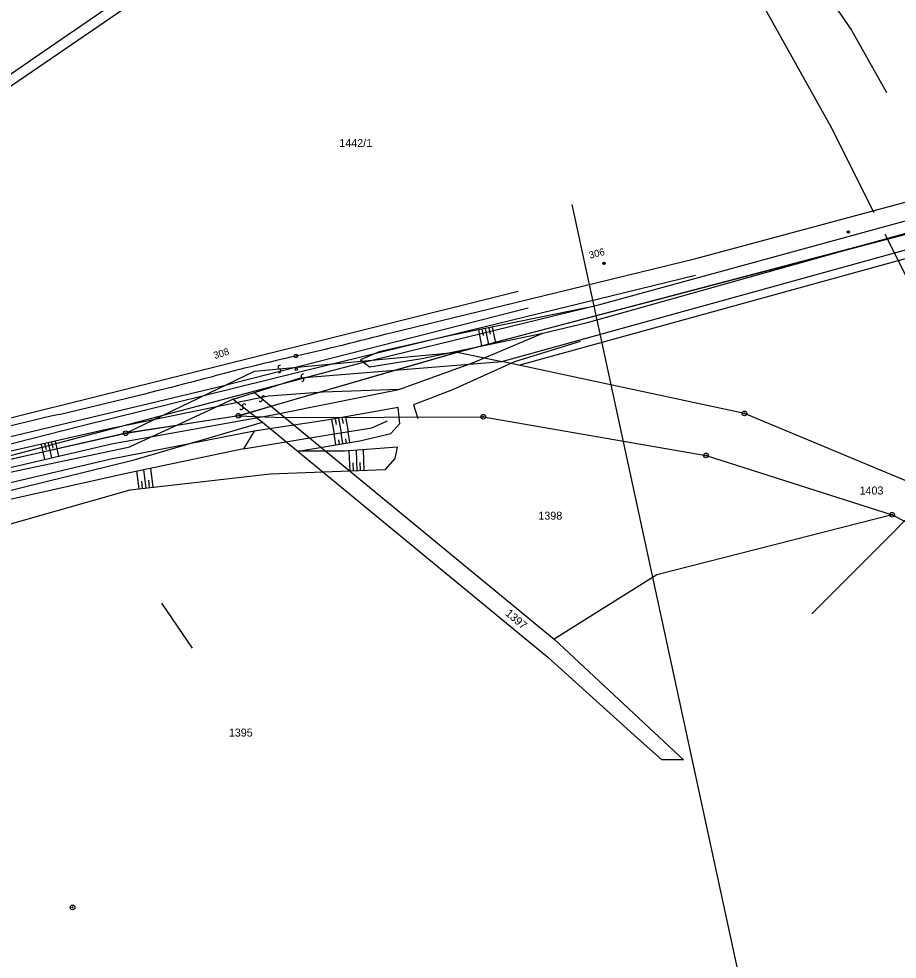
# Model space of a CAD drawing. Extents: x -469926 to -462499, y -1098642 to -1092733.
# Drawn here: x -466191.4 to -466005, y -1096160.3 to -1095960.6 of the extents above; entities that cross this region are included whole.
import ezdxf

# ---------------------------------------------------------------- set-up
doc = ezdxf.new("R2010")
doc.units = 0
for name, color, linetype in [('Vrstva 1', 7, 'Continuous'), ('Vrstva 10', 7, 'Continuous'), ('Vrstva 11', 7, 'Continuous'), ('Vrstva 13', 7, 'Continuous'), ('Vrstva 14', 7, 'Continuous'), ('Vrstva 20', 7, 'Continuous'), ('Vrstva 24', 7, 'Continuous'), ('Vrstva 4', 7, 'Continuous'), ('Vrstva 44', 7, 'Continuous'), ('Vrstva 48', 7, 'Continuous'), ('Vrstva 50', 7, 'Continuous'), ('Vrstva 51', 7, 'Continuous'), ('Vrstva 6', 7, 'Continuous'), ('Vrstva 62', 7, 'Continuous')]:
    doc.layers.add(name, color=color, linetype=linetype)

msp = doc.modelspace()

# ---------------------------------------------------------------- linework, layer by layer
at = {"layer": 'Vrstva 1'}
for p, q in [((-466047.72, -1096011.52), (-465999.83, -1095998.64)), ((-466047.72, -1096011.52), (-465999.83, -1095998.64)), ((-466098.35, -1096031.42), (-465989.82, -1096002.87)), ((-466098.35, -1096031.42), (-465989.82, -1096002.87)), ((-466088.9, -1096033.43), (-465988.6, -1096005.66)), ((-466088.9, -1096033.43), (-465988.6, -1096005.66)), ((-466085.29, -1096034.21), (-465987.88, -1096007.32)), ((-466085.29, -1096034.21), (-465987.88, -1096007.32)), ((-466111.57, -1096035.26), (-466098.35, -1096031.42)), ((-466111.57, -1096035.26), (-466098.35, -1096031.42)), ((-466111.57, -1096035.26), (-466098.35, -1096031.42)), ((-466098.35, -1096031.42), (-466088.9, -1096033.43)), ((-466098.35, -1096031.42), (-466088.9, -1096033.43)), ((-466098.35, -1096031.42), (-466088.9, -1096033.43)), ((-466085.29, -1096034.21), (-466088.9, -1096033.43)), ((-466085.29, -1096034.21), (-466088.9, -1096033.43)), ((-466085.29, -1096034.21), (-466088.9, -1096033.43)), ((-466037.39, -1096044.43), (-466085.29, -1096034.21)), ((-466037.39, -1096044.43), (-466085.29, -1096034.21)), ((-466137.81, -1096042.9), (-466111.57, -1096035.26)), ((-466137.81, -1096042.9), (-466111.57, -1096035.26)), ((-466137.81, -1096042.9), (-466111.57, -1096035.26)), ((-466144.77, -1096044.92), (-466142.3, -1096044.2)), ((-466144.77, -1096044.92), (-466142.3, -1096044.2)), ((-466144.77, -1096044.92), (-466142.3, -1096044.2)), ((-466142.3, -1096044.2), (-466137.81, -1096042.9)), ((-466142.3, -1096044.2), (-466137.81, -1096042.9)), ((-466142.3, -1096044.2), (-466137.81, -1096042.9)), ((-465973.15, -1096071.27), (-466037.39, -1096044.43)), ((-465973.15, -1096071.27), (-466037.39, -1096044.43)), ((-466166.9, -1096054.29), (-466139.64, -1096046.26)), ((-466166.9, -1096054.29), (-466139.64, -1096046.26)), ((-466144.77, -1096044.92), (-466157.89, -1096046.96)), ((-466144.77, -1096044.92), (-466157.89, -1096046.96)), ((-466144.77, -1096044.92), (-466141.2, -1096045.05)), ((-466144.77, -1096044.92), (-466141.2, -1096045.05)), ((-466144.77, -1096044.92), (-466141.2, -1096045.05)), ((-466141.2, -1096045.05), (-466139.64, -1096046.26)), ((-466141.2, -1096045.05), (-466134.91, -1096045.29)), ((-466141.2, -1096045.05), (-466139.64, -1096046.26)), ((-466141.2, -1096045.05), (-466134.91, -1096045.29)), ((-466141.2, -1096045.05), (-466139.64, -1096046.26)), ((-466141.2, -1096045.05), (-466134.91, -1096045.29)), ((-466139.64, -1096046.26), (-466079.1, -1096096.15)), ((-466139.64, -1096046.26), (-466079.1, -1096096.15)), ((-466134.91, -1096045.29), (-466092.81, -1096045.14)), ((-466134.91, -1096045.29), (-466092.81, -1096045.14)), ((-466134.91, -1096045.29), (-466092.81, -1096045.14)), ((-466134.91, -1096045.29), (-466077.79, -1096092.37)), ((-466134.91, -1096045.29), (-466077.79, -1096092.37)), ((-466092.81, -1096045.14), (-466045.54, -1096053.33)), ((-466092.81, -1096045.14), (-466045.54, -1096053.33)), ((-466168.69, -1096048.64), (-466215.28, -1096059.22)), ((-466157.89, -1096046.96), (-466168.69, -1096048.64)), ((-466157.89, -1096046.96), (-466168.69, -1096048.64)), ((-466157.89, -1096046.96), (-466167.78, -1096051.52)), ((-466157.89, -1096046.96), (-466167.78, -1096051.52)), ((-466214.57, -1096061.44), (-466167.78, -1096051.52)), ((-466213.24, -1096065.64), (-466166.9, -1096054.29)), ((-466045.54, -1096053.33), (-466006.06, -1096065.95)), ((-466045.54, -1096053.33), (-466006.06, -1096065.95)), ((-466006.06, -1096065.95), (-466055.99, -1096078.66)), ((-466006.06, -1096065.95), (-466055.99, -1096078.66)), ((-466006.06, -1096065.95), (-465973.77, -1096082.63)), ((-466055.99, -1096078.66), (-466077.79, -1096092.37)), ((-466055.99, -1096078.66), (-466077.79, -1096092.37)), ((-466154.48, -1096094.28), (-466161.04, -1096084.73)), ((-466077.79, -1096092.37), (-466050.31, -1096117.94)), ((-466077.79, -1096092.37), (-466050.31, -1096117.94)), ((-466079.1, -1096096.15), (-466060.06, -1096113.35)), ((-466079.1, -1096096.15), (-466060.06, -1096113.35)), ((-466054.94, -1096117.97), (-466060.06, -1096113.35)), ((-466054.94, -1096117.97), (-466060.06, -1096113.35)), ((-466050.31, -1096117.94), (-466054.94, -1096117.97)), ((-466050.31, -1096117.94), (-466054.94, -1096117.97))]:
    msp.add_line(p, q, dxfattribs=at)
for points in [[(-466200.77, -1095977.65), (-466186.05, -1095967.51), (-466178.22, -1095962.11), (-466097.13, -1095906.36)], [(-466112.4, -1096027.29), (-466083.06, -1096020.15), (-466047.72, -1096011.52)]]:
    msp.add_lwpolyline(points, dxfattribs=at)
for centre, radius, start, end in [((-466292.74, -1095334.76), 715.62, 282.93126, 284.59577), ((-466002.41, -1096599.24), 581.76, 102.93126, 104.694), ((-466456.46, -1094867.76), 1208.26, 283.08937, 284.694), ((-465953.88, -1097029.27), 1010.91, 103.08937, 106.33978)]:
    msp.add_arc(centre, radius, start, end, dxfattribs=at)
at = {"layer": 'Vrstva 10'}
for points in [[(-466054.95, -1095922.12), (-466052.29, -1095923.68), (-466040.66, -1095932.2), (-466031.32, -1095941.1), (-466022.65, -1095951.39), (-466014.65, -1095963.06), (-466007.33, -1095976.12), (-466007.22, -1095976.32)], [(-466009.84, -1096001.82), (-466019.13, -1095983.37), (-466033.02, -1095958.51), (-466039.12, -1095949.39), (-466048.95, -1095944.28)], [(-466000, -1096005.55), (-466098.34, -1096031.49), (-466144.77, -1096044.92), (-466168.69, -1096048.68), (-466215.3, -1096059.17), (-466266.71, -1096076.01), (-466302.87, -1096101.62), (-466353.4, -1096142.82), (-466404.87, -1096192.96), (-466470.35, -1096252.52), (-466566.28, -1096309.44), (-466650.69, -1096362.8), (-466671.58, -1096348.49), (-466672.78, -1096349.74), (-466675.63, -1096352.9), (-466657.4, -1096366.97), (-466646.9, -1096375.84), (-466617.9, -1096393.84), (-466851.72, -1096546), (-466853.56, -1096558.72)], [(-466023.12, -1096086.94), (-465985.79, -1096049.61), (-466007.51, -1096006.47)]]:
    msp.add_lwpolyline(points, dxfattribs=at)
at = {"layer": 'Vrstva 11'}
for p, q in [((-466015.57, -1096006.02), (-466015.25, -1096005.69)), ((-466015.44, -1096006.15), (-466015.11, -1096005.82)), ((-466067.42, -1096012.66), (-466067.09, -1096012.33)), ((-466067.29, -1096012.79), (-466066.96, -1096012.46))]:
    msp.add_line(p, q, dxfattribs=at)
for centre in [(-466015.34, -1096005.92), (-466067.19, -1096012.56)]:
    msp.add_circle(centre, 0.25, dxfattribs=at)
at = {"layer": 'Vrstva 13'}
for p, q in [((-466068.05, -1096021.28), (-466000, -1096002.64)), ((-466068.05, -1096021.28), (-466000, -1096002.64)), ((-466070.66, -1096025.09), (-466000, -1096005.23)), ((-466070.66, -1096025.09), (-466000, -1096005.23))]:
    msp.add_line(p, q, dxfattribs=at)
for points in [[(-466357.23, -1096137.17), (-466350.35, -1096138.32), (-466346.93, -1096139.52), (-466330.13, -1096125.52), (-466306.8, -1096105.99), (-466282.65, -1096088.21), (-466266.36, -1096078.52), (-466248.78, -1096070.7), (-466230.39, -1096064.91), (-466204.46, -1096058.52), (-466171.68, -1096050.87), (-466137.48, -1096044.7), (-466110.75, -1096039.33), (-466094.9, -1096033.58), (-466080.14, -1096027.37), (-466070.66, -1096025.09)], [(-466072.23, -1096029.13), (-466086.15, -1096033.5), (-466099.33, -1096039.44), (-466107.63, -1096042.63), (-466106.72, -1096045.52)], [(-466072.23, -1096029.13), (-466086.15, -1096033.5), (-466099.33, -1096039.44), (-466107.63, -1096042.63), (-466106.72, -1096045.52)], [(-466072.23, -1096029.13), (-466086.15, -1096033.5), (-466099.33, -1096039.44), (-466107.63, -1096042.63), (-466106.72, -1096045.52)], [(-466110.51, -1096046.58), (-466110.88, -1096043.16), (-466126.01, -1096045.87), (-466141.4, -1096048.19), (-466172.1, -1096054.23), (-466203.41, -1096061.58), (-466230.32, -1096068.43), (-466248.86, -1096074.01), (-466264.54, -1096080.58), (-466280.54, -1096091.38), (-466302.47, -1096107.15), (-466315.4, -1096118.41), (-466322.62, -1096128.83), (-466330.05, -1096138.85), (-466339.06, -1096150.43), (-466344.7, -1096163.74), (-466349.35, -1096176.2), (-466348.79, -1096185.02), (-466350.86, -1096197.75), (-466354.39, -1096210.99), (-466359.26, -1096222.62), (-466363.52, -1096229.34)]]:
    msp.add_lwpolyline(points, dxfattribs=at)
at = {"layer": 'Vrstva 14'}
msp.add_line((-466074.05, -1096000.07), (-465977.23, -1096447.03), dxfattribs=at)
msp.add_circle((-466132.5, -1096035.06), 0.25, dxfattribs=at)
msp.add_circle((-466132.5, -1096035.06), 0.25, dxfattribs=at)
msp.add_circle((-466132.5, -1096035.06), 0.25, dxfattribs=at)
at = {"layer": 'Vrstva 20'}
msp.add_lwpolyline([(-466383.44, -1096171.79), (-466302.16, -1096099.26), (-466267.96, -1096077.46), (-466212.44, -1096058.42), (-466118.72, -1096033.68), (-466068.05, -1096021.28)], dxfattribs=at)
at = {"layer": 'Vrstva 24'}
for centre, radius in [((-466144.77, -1096044.92), 0.5), ((-466144.77, -1096044.92), 0.5), ((-466144.77, -1096044.92), 0.5), ((-466092.81, -1096045.14), 0.5), ((-466092.81, -1096045.14), 0.5), ((-466092.81, -1096045.14), 0.5), ((-466037.39, -1096044.43), 0.5), ((-466037.39, -1096044.43), 0.5), ((-466037.39, -1096044.43), 0.1), ((-466037.39, -1096044.43), 0.1), ((-466144.77, -1096044.92), 0.1), ((-466144.77, -1096044.92), 0.1), ((-466144.77, -1096044.92), 0.1), ((-466092.81, -1096045.14), 0.1), ((-466092.81, -1096045.14), 0.1), ((-466092.81, -1096045.14), 0.1), ((-466168.69, -1096048.64), 0.5), ((-466168.69, -1096048.64), 0.5), ((-466168.69, -1096048.64), 0.1), ((-466168.69, -1096048.64), 0.1), ((-466045.54, -1096053.33), 0.5), ((-466045.54, -1096053.33), 0.5), ((-466045.54, -1096053.33), 0.1), ((-466045.54, -1096053.33), 0.1), ((-466006.06, -1096065.95), 0.5), ((-466006.06, -1096065.95), 0.5), ((-466006.06, -1096065.95), 0.1), ((-466006.06, -1096065.95), 0.1), ((-466179.96, -1096149.31), 0.5), ((-466179.96, -1096149.31), 0.1)]:
    msp.add_circle(centre, radius, dxfattribs=at)
at = {"layer": 'Vrstva 4'}
for p, q in [((-466141.38, -1096035.48), (-466098.35, -1096031.42)), ((-466141.38, -1096035.48), (-466098.35, -1096031.42)), ((-466141.38, -1096035.48), (-466098.35, -1096031.42)), ((-466111.57, -1096035.26), (-466088.9, -1096033.43)), ((-466111.57, -1096035.26), (-466088.9, -1096033.43)), ((-466111.57, -1096035.26), (-466088.9, -1096033.43)), ((-466168.69, -1096048.64), (-466141.38, -1096035.48)), ((-466168.69, -1096048.64), (-466141.38, -1096035.48)), ((-466131.57, -1096036.88), (-466111.57, -1096035.26)), ((-466131.57, -1096036.88), (-466111.57, -1096035.26)), ((-466131.57, -1096036.88), (-466111.57, -1096035.26)), ((-466141.35, -1096039.98), (-466131.57, -1096036.88)), ((-466141.35, -1096039.98), (-466131.57, -1096036.88)), ((-466141.35, -1096039.98), (-466131.57, -1096036.88)), ((-466145.88, -1096041.42), (-466141.35, -1096039.98)), ((-466145.88, -1096041.42), (-466141.35, -1096039.98)), ((-466145.88, -1096041.42), (-466141.35, -1096039.98)), ((-466141.35, -1096039.98), (-466137.81, -1096042.9)), ((-466141.35, -1096039.98), (-466137.81, -1096042.9)), ((-466141.35, -1096039.98), (-466137.81, -1096042.9)), ((-466145.88, -1096041.42), (-466157.89, -1096046.96)), ((-466145.88, -1096041.42), (-466157.89, -1096046.96)), ((-466145.88, -1096041.42), (-466142.3, -1096044.2)), ((-466145.88, -1096041.42), (-466142.3, -1096044.2)), ((-466145.88, -1096041.42), (-466142.3, -1096044.2)), ((-466142.3, -1096044.2), (-466141.2, -1096045.05)), ((-466142.3, -1096044.2), (-466141.2, -1096045.05)), ((-466142.3, -1096044.2), (-466141.2, -1096045.05)), ((-466137.81, -1096042.9), (-466134.91, -1096045.29)), ((-466137.81, -1096042.9), (-466134.91, -1096045.29)), ((-466137.81, -1096042.9), (-466134.91, -1096045.29))]:
    msp.add_line(p, q, dxfattribs=at)
at = {"layer": 'Vrstva 44'}
for p, q in [((-466047.74, -1096015.12), (-466131.81, -1096035.65)), ((-466047.74, -1096015.12), (-466131.81, -1096035.65)), ((-466047.74, -1096015.12), (-466131.81, -1096035.65)), ((-466131.81, -1096035.65), (-466178.12, -1096047.13)), ((-466131.81, -1096035.65), (-466178.12, -1096047.13)), ((-466178.12, -1096047.13), (-466229.64, -1096060.34))]:
    msp.add_line(p, q, dxfattribs=at)
at = {"layer": 'Vrstva 48'}
for points in [[(-466093.85, -1096026.67), (-466093.15, -1096030.1)], [(-466093.85, -1096026.67), (-466093.15, -1096030.1)], [(-466093.85, -1096026.67), (-466093.15, -1096030.1)], [(-466093.11, -1096026.52), (-466092.83, -1096027.89)], [(-466093.11, -1096026.52), (-466092.83, -1096027.89)], [(-466093.11, -1096026.52), (-466092.83, -1096027.89)], [(-466092.38, -1096026.37), (-466091.68, -1096029.79)], [(-466092.38, -1096026.37), (-466091.68, -1096029.79)], [(-466092.38, -1096026.37), (-466091.68, -1096029.79)], [(-466091.64, -1096026.22), (-466091.36, -1096027.59)], [(-466091.64, -1096026.22), (-466091.36, -1096027.59)], [(-466091.64, -1096026.22), (-466091.36, -1096027.59)], [(-466090.91, -1096026.07), (-466090.21, -1096029.49)], [(-466090.91, -1096026.07), (-466090.21, -1096029.49)], [(-466090.91, -1096026.07), (-466090.21, -1096029.49)], [(-466125.01, -1096045.69), (-466124.45, -1096048.78)], [(-466125.01, -1096045.69), (-466124.45, -1096048.78)], [(-466125.01, -1096045.69), (-466124.45, -1096048.78)], [(-466124.27, -1096045.56), (-466124.05, -1096046.8)], [(-466124.27, -1096045.56), (-466124.05, -1096046.8)], [(-466124.27, -1096045.56), (-466124.05, -1096046.8)], [(-466123.53, -1096045.43), (-466122.97, -1096048.55)], [(-466123.53, -1096045.43), (-466122.97, -1096048.55)], [(-466123.53, -1096045.43), (-466122.97, -1096048.55)], [(-466122.79, -1096045.29), (-466122.57, -1096046.55)], [(-466122.79, -1096045.29), (-466122.57, -1096046.55)], [(-466122.79, -1096045.29), (-466122.57, -1096046.55)], [(-466122.05, -1096045.16), (-466121.49, -1096048.31)], [(-466122.05, -1096045.16), (-466121.49, -1096048.31)], [(-466122.05, -1096045.16), (-466121.49, -1096048.31)], [(-466124.07, -1096051.09), (-466124.45, -1096048.78)], [(-466124.07, -1096051.09), (-466124.45, -1096048.78)], [(-466124.07, -1096051.09), (-466124.45, -1096048.78)], [(-466122.59, -1096050.84), (-466122.97, -1096048.55)], [(-466122.59, -1096050.84), (-466122.97, -1096048.55)], [(-466122.59, -1096050.84), (-466122.97, -1096048.55)], [(-466121.11, -1096050.59), (-466121.49, -1096048.31)], [(-466121.11, -1096050.59), (-466121.49, -1096048.31)], [(-466121.11, -1096050.59), (-466121.49, -1096048.31)], [(-466185.15, -1096050.66), (-466184.43, -1096053.84)], [(-466185.15, -1096050.66), (-466184.43, -1096053.84)], [(-466184.42, -1096050.5), (-466184.13, -1096051.77)], [(-466184.42, -1096050.5), (-466184.13, -1096051.77)], [(-466183.68, -1096050.33), (-466182.97, -1096053.5)], [(-466183.68, -1096050.33), (-466182.97, -1096053.5)], [(-466123.33, -1096050.97), (-466123.48, -1096050.04)], [(-466123.33, -1096050.97), (-466123.48, -1096050.04)], [(-466123.33, -1096050.97), (-466123.48, -1096050.04)], [(-466121.85, -1096050.72), (-466122, -1096049.8)], [(-466121.85, -1096050.72), (-466122, -1096049.8)], [(-466121.85, -1096050.72), (-466122, -1096049.8)], [(-466186.61, -1096050.99), (-466185.89, -1096054.18)], [(-466186.61, -1096050.99), (-466185.89, -1096054.18)], [(-466185.88, -1096050.83), (-466185.59, -1096052.1)], [(-466185.88, -1096050.83), (-466185.59, -1096052.1)], [(-466121.08, -1096056.62), (-466121.23, -1096052.39)], [(-466121.08, -1096056.62), (-466121.23, -1096052.39)], [(-466121.08, -1096056.62), (-466121.23, -1096052.39)], [(-466119.58, -1096056.56), (-466119.74, -1096052.27)], [(-466119.58, -1096056.56), (-466119.74, -1096052.27)], [(-466119.58, -1096056.56), (-466119.74, -1096052.27)], [(-466118.09, -1096056.51), (-466118.24, -1096052.16)], [(-466118.09, -1096056.51), (-466118.24, -1096052.16)], [(-466118.09, -1096056.51), (-466118.24, -1096052.16)], [(-466165.85, -1096060.46), (-466166.29, -1096056.68)], [(-466165.85, -1096060.46), (-466166.29, -1096056.68)], [(-466164.36, -1096060.28), (-466164.81, -1096056.37)], [(-466164.36, -1096060.28), (-466164.81, -1096056.37)], [(-466162.87, -1096060.11), (-466163.34, -1096056.06)], [(-466162.87, -1096060.11), (-466163.34, -1096056.06)], [(-466120.33, -1096056.59), (-466120.4, -1096054.89)], [(-466120.33, -1096056.59), (-466120.4, -1096054.89)], [(-466120.33, -1096056.59), (-466120.4, -1096054.89)], [(-466118.83, -1096056.54), (-466118.9, -1096054.81)], [(-466118.83, -1096056.54), (-466118.9, -1096054.81)], [(-466118.83, -1096056.54), (-466118.9, -1096054.81)], [(-466163.62, -1096060.2), (-466163.8, -1096058.6)], [(-466163.62, -1096060.2), (-466163.8, -1096058.6)], [(-466165.11, -1096060.37), (-466165.28, -1096058.83)], [(-466165.11, -1096060.37), (-466165.28, -1096058.83)]]:
    msp.add_lwpolyline(points, dxfattribs=at)
at = {"layer": 'Vrstva 51'}
for centre, radius, start, end in [((-466135.98, -1096034.61), 0.376, 71.7204, 258.0315), ((-466135.98, -1096034.61), 0.376, 71.7204, 258.0315), ((-466135.98, -1096034.61), 0.376, 71.7204, 258.0315), ((-466136.13, -1096035.35), 0.377, 251.0443, 78.7075), ((-466136.13, -1096035.35), 0.377, 251.0443, 78.7075), ((-466136.13, -1096035.35), 0.377, 251.0443, 78.7075), ((-466131.07, -1096036.48), 0.376, 71.7204, 258.0315), ((-466131.07, -1096036.48), 0.376, 71.7204, 258.0315), ((-466131.07, -1096036.48), 0.376, 71.7204, 258.0315), ((-466131.22, -1096037.21), 0.377, 251.0443, 78.7075), ((-466131.22, -1096037.21), 0.377, 251.0443, 78.7075), ((-466131.22, -1096037.21), 0.377, 251.0443, 78.7075), ((-466139.46, -1096041.06), 0.376, 31.1904, 217.5015), ((-466139.46, -1096041.06), 0.376, 31.1904, 217.5015), ((-466139.46, -1096041.06), 0.376, 31.1904, 217.5015), ((-466143.53, -1096042.78), 0.376, 31.1904, 217.5015), ((-466143.53, -1096042.78), 0.376, 31.1904, 217.5015), ((-466143.53, -1096042.78), 0.376, 31.1904, 217.5015), ((-466140.05, -1096041.53), 0.377, 210.5143, 38.1775), ((-466140.05, -1096041.53), 0.377, 210.5143, 38.1775), ((-466140.05, -1096041.53), 0.377, 210.5143, 38.1775), ((-466144.13, -1096043.24), 0.377, 210.5143, 38.1775), ((-466144.13, -1096043.24), 0.377, 210.5143, 38.1775), ((-466144.13, -1096043.24), 0.377, 210.5143, 38.1775)]:
    msp.add_arc(centre, radius, start, end, dxfattribs=at)
at = {"layer": 'Vrstva 6'}
msp.add_lwpolyline([(-466112.4, -1096027.29), (-466083.06, -1096020.15), (-466047.72, -1096011.52)], dxfattribs=at)
msp.add_lwpolyline([(-466112.4, -1096027.29), (-466083.06, -1096020.15), (-466047.72, -1096011.52)], dxfattribs=at)
msp.add_circle((-466132.59, -1096032.24), 0.375, dxfattribs=at)
msp.add_circle((-466132.59, -1096032.24), 0.375, dxfattribs=at)
msp.add_circle((-466132.59, -1096032.24), 0.375, dxfattribs=at)
at = {"layer": 'Vrstva 62'}
for points in [[(-466615.6, -1096265.47), (-466583.43, -1096243.6), (-466541.63, -1096214.96), (-466495.34, -1096183.48), (-466451.83, -1096153.21), (-466395.24, -1096113.75), (-466338.99, -1096074.99), (-466284.5, -1096037.79), (-466252.35, -1096015.91), (-466228.8, -1095999.28), (-466166.33, -1095956.56), (-466074.59, -1095893.48)], [(-466509.25, -1096212.02), (-466487.27, -1096199.08), (-466439.95, -1096166.72), (-466384.14, -1096128.61), (-466344.28, -1096102.72), (-466305.41, -1096083.25), (-466259.46, -1096064.41), (-466218.65, -1096051.76), (-466149.48, -1096034.46), (-466085.43, -1096018.45)], [(-466590.9, -1096270.29), (-466576.97, -1096260.64), (-466531.3, -1096230.34), (-466507.38, -1096215.94), (-466486.81, -1096203.2), (-466439.03, -1096170.67), (-466383.31, -1096132.72), (-466343.43, -1096107.71), (-466321.75, -1096095.4), (-466303.48, -1096086.34), (-466257.38, -1096067.18), (-466215.98, -1096054.79), (-466148.96, -1096038.75), (-466083.26, -1096022.03)], [(-466070.93, -1096022), (-466099.67, -1096027.85), (-466114.91, -1096031.32), (-466118.86, -1096033.03), (-466116.96, -1096034.53), (-466105.84, -1096032.77), (-466080.14, -1096027.37), (-466070.66, -1096025.09)], [(-466070.93, -1096022), (-466099.67, -1096027.85), (-466114.91, -1096031.32), (-466118.86, -1096033.03), (-466116.96, -1096034.53), (-466105.84, -1096032.77), (-466080.14, -1096027.37), (-466070.66, -1096025.09)], [(-466070.93, -1096022), (-466099.67, -1096027.85), (-466114.91, -1096031.32), (-466118.86, -1096033.03), (-466116.96, -1096034.53), (-466105.84, -1096032.77), (-466080.14, -1096027.37), (-466070.66, -1096025.09)], [(-466316.6, -1096094.04), (-466313.53, -1096094.66), (-466310.64, -1096094.04), (-466302.6, -1096090.63), (-466288.56, -1096088.02), (-466279.51, -1096083.45), (-466266.36, -1096078.52), (-466248.78, -1096070.7), (-466230.39, -1096064.91), (-466204.46, -1096058.52), (-466171.68, -1096050.87), (-466137.48, -1096044.7), (-466110.75, -1096039.33)], [(-466110.75, -1096039.33), (-466126.75, -1096039.88), (-466138.37, -1096040.73), (-466172.77, -1096047.87), (-466204.95, -1096055.13), (-466232.27, -1096061.74), (-466251.2, -1096067.59), (-466268.16, -1096074.29), (-466286.39, -1096082.5), (-466304.23, -1096088.03), (-466312.2, -1096091.9), (-466314.14, -1096092.37)], [(-466199.13, -1096069.57), (-466167.7, -1096060.67), (-466138, -1096057.22), (-466113.53, -1096056.35), (-466111.49, -1096053.98), (-466111.01, -1096051.61), (-466122.24, -1096052.46), (-466132.09, -1096052.44), (-466118.98, -1096050.24), (-466112.41, -1096048.67), (-466110.51, -1096046.58), (-466110.88, -1096043.16), (-466126.01, -1096045.87), (-466141.4, -1096048.19), (-466143.71, -1096051.96), (-466125.74, -1096048.99), (-466116.43, -1096047.5), (-466113.12, -1096046.02)], [(-466143.71, -1096051.96), (-466168.9, -1096057.23), (-466200.57, -1096064.32), (-466233.12, -1096075.13), (-466258.84, -1096084.77), (-466282.31, -1096094.87), (-466297.89, -1096107.08), (-466313.75, -1096121.5), (-466325.46, -1096133.67), (-466330.05, -1096138.85), (-466337.71, -1096149.23)]]:
    msp.add_lwpolyline(points, dxfattribs=at)

# ---------------------------------------------------------------- texts
at = {"layer": 'Vrstva 13'}
for s, rotation, p in [('306', 14.6067, (-466070.15, -1096011.59)), ('308', 17.732, (-466149.78, -1096032.9))]:
    msp.add_text(s, height=1.5, rotation=rotation, dxfattribs=at).set_placement(p)
at = {"layer": 'Vrstva 50'}
for s, p in [('1442/1', (-466123.35, -1095987.86)), ('1403', (-466012.96, -1096061.64)), ('1398', (-466081.11, -1096066.98)), ('1395', (-466146.79, -1096113.04))]:
    msp.add_text(s, height=1.7, dxfattribs=at).set_placement(p)
msp.add_text('1397', height=1.7, rotation=319.482, dxfattribs=at).set_placement((-466088.26, -1096087.11))

doc.saveas('drawing.dxf')
